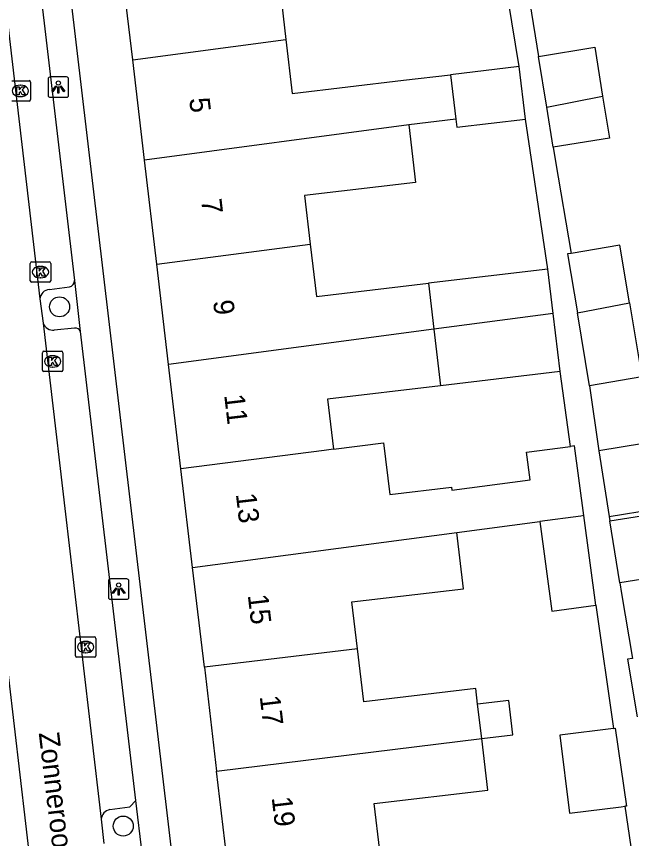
# Model space of a CAD drawing. Extents: x 162250 to 162654, y 380744 to 381605.
# Drawn here: x 162453.35 to 162483.45, y 381060.02 to 381100.24 of the extents above; entities that cross this region are included whole.
import ezdxf

# ---------------------------------------------------------------- set-up
doc = ezdxf.new("R2010")
doc.units = 0
for name, color, linetype in [('IMGEO_Boom', 7, 'Continuous'), ('IMGEO_Kolk', 7, 'Continuous'), ('IMGEO_Lichtpunt', 7, 'Continuous'), ('IMGEO_Openbare_ruimte_label', 7, 'Continuous'), ('IMGEO_Pand', 7, 'Continuous'), ('IMGEO_Pand_nummerreeks', 7, 'Continuous'), ('IMGEO_Parkeervlak_open', 7, 'Continuous'), ('IMGEO_Rijbaan_lokaal_open', 7, 'Continuous'), ('IMGEO_Voetpad_open', 7, 'Continuous')]:
    doc.layers.add(name, color=color, linetype=linetype)

msp = doc.modelspace()

# ---------------------------------------------------------------- linework, layer by layer
at = {"layer": 'IMGEO_Boom'}
for centre in [(162455.456, 381086.033), (162458.571, 381060.628)]:
    msp.add_circle(centre, 0.489, dxfattribs=at)
at = {"layer": 'IMGEO_Kolk'}
for p, q in [((162453.112, 381097.098), (162453.964, 381097.098)), ((162454.038, 381097.024), (162454.038, 381096.172)), ((162453.525, 381096.878), (162453.55, 381096.878)), ((162453.964, 381096.098), (162453.112, 381096.098)), ((162453.548, 381096.318), (162453.523, 381096.318)), ((162454.021, 381087.307), (162454.021, 381088.159)), ((162454.096, 381088.233), (162454.948, 381088.233)), ((162455.022, 381088.159), (162455.022, 381087.307)), ((162454.509, 381088.013), (162454.534, 381088.013)), ((162454.948, 381087.233), (162454.096, 381087.233)), ((162454.532, 381087.453), (162454.507, 381087.453)), ((162454.616, 381082.937), (162454.616, 381083.789)), ((162454.691, 381083.863), (162455.543, 381083.863)), ((162455.104, 381083.643), (162455.129, 381083.643)), ((162455.617, 381083.789), (162455.617, 381082.937)), ((162455.543, 381082.863), (162454.691, 381082.863)), ((162455.127, 381083.083), (162455.102, 381083.083)), ((162456.234, 381068.959), (162456.234, 381069.811)), ((162456.309, 381069.885), (162457.161, 381069.885)), ((162456.722, 381069.665), (162456.747, 381069.665)), ((162457.235, 381069.811), (162457.235, 381068.959)), ((162457.161, 381068.885), (162456.309, 381068.885)), ((162456.745, 381069.105), (162456.72, 381069.105))]:
    msp.add_line(p, q, dxfattribs=at)
for points in [[(162453.112, 381097.098), (162453.964, 381097.098)], [(162454.038, 381097.024), (162454.038, 381096.172)], [(162453.358, 381096.798), (162453.481, 381096.798), (162453.481, 381096.647), (162453.611, 381096.798), (162453.775, 381096.798), (162453.629, 381096.647), (162453.782, 381096.398), (162453.63, 381096.398), (162453.545, 381096.562), (162453.481, 381096.495), (162453.481, 381096.398), (162453.358, 381096.398), (162453.358, 381096.798)], [(162453.964, 381096.098), (162453.112, 381096.098)], [(162454.021, 381087.307), (162454.021, 381088.159)], [(162454.096, 381088.233), (162454.948, 381088.233)], [(162455.022, 381088.159), (162455.022, 381087.307)], [(162454.342, 381087.933), (162454.465, 381087.933), (162454.465, 381087.782), (162454.595, 381087.933), (162454.759, 381087.933), (162454.613, 381087.782), (162454.766, 381087.533), (162454.614, 381087.533), (162454.529, 381087.697), (162454.465, 381087.63), (162454.465, 381087.533), (162454.342, 381087.533), (162454.342, 381087.933)], [(162454.948, 381087.233), (162454.096, 381087.233)], [(162454.616, 381082.937), (162454.616, 381083.789)], [(162454.691, 381083.863), (162455.543, 381083.863)], [(162455.617, 381083.789), (162455.617, 381082.937)], [(162454.937, 381083.563), (162455.06, 381083.563), (162455.06, 381083.412), (162455.19, 381083.563), (162455.354, 381083.563), (162455.208, 381083.412), (162455.361, 381083.163), (162455.209, 381083.163), (162455.124, 381083.327), (162455.06, 381083.26), (162455.06, 381083.163), (162454.937, 381083.163), (162454.937, 381083.563)], [(162455.543, 381082.863), (162454.691, 381082.863)], [(162456.234, 381068.959), (162456.234, 381069.811)], [(162456.309, 381069.885), (162457.161, 381069.885)], [(162456.555, 381069.585), (162456.678, 381069.585), (162456.678, 381069.434), (162456.808, 381069.585), (162456.972, 381069.585), (162456.826, 381069.434), (162456.979, 381069.185), (162456.827, 381069.185), (162456.742, 381069.349), (162456.678, 381069.282), (162456.678, 381069.185), (162456.555, 381069.185), (162456.555, 381069.585)], [(162457.235, 381069.811), (162457.235, 381068.959)], [(162457.161, 381068.885), (162456.309, 381068.885)]]:
    msp.add_lwpolyline(points, dxfattribs=at)
for centre, start, end in [((162453.962, 381097.022), 1.552, 88.448), ((162453.962, 381097.022), 1.552, 88.448), ((162453.962, 381096.174), 271.552, 358.448), ((162453.962, 381096.174), 271.552, 358.448), ((162454.098, 381088.157), 91.552, 178.448), ((162454.098, 381088.157), 91.552, 178.448), ((162454.946, 381088.157), 1.552, 88.448), ((162454.946, 381088.157), 1.552, 88.448), ((162454.098, 381087.309), 181.552, 268.448), ((162454.098, 381087.309), 181.552, 268.448), ((162454.946, 381087.309), 271.552, 358.448), ((162454.946, 381087.309), 271.552, 358.448), ((162454.693, 381083.787), 91.552, 178.448), ((162454.693, 381083.787), 91.552, 178.448), ((162455.541, 381083.787), 1.552, 88.448), ((162455.541, 381083.787), 1.552, 88.448), ((162454.693, 381082.939), 181.552, 268.448), ((162454.693, 381082.939), 181.552, 268.448), ((162455.541, 381082.939), 271.552, 358.448), ((162455.541, 381082.939), 271.552, 358.448), ((162456.311, 381069.809), 91.552, 178.448), ((162456.311, 381069.809), 91.552, 178.448), ((162457.159, 381069.809), 1.552, 88.448), ((162457.159, 381069.809), 1.552, 88.448), ((162456.311, 381068.961), 181.552, 268.448), ((162456.311, 381068.961), 181.552, 268.448), ((162457.159, 381068.961), 271.552, 358.448), ((162457.159, 381068.961), 271.552, 358.448)]:
    msp.add_arc(centre, 0.0765, start, end, dxfattribs=at)
for centre, major_axis, ratio, start_param, end_param in [((162453.524, 381096.598), (-0.387, 0.002), 0.722429, 4.712389, 7.853982), ((162453.549, 381096.598), (-0.39, 0.002), 0.717154, 1.570796, 4.712389), ((162454.508, 381087.733), (-0.387, 0.002), 0.722429, 4.712389, 7.853982), ((162454.533, 381087.733), (-0.39, 0.002), 0.717154, 1.570796, 4.712389), ((162455.103, 381083.363), (-0.387, 0.002), 0.722429, 4.712389, 7.853982), ((162455.128, 381083.363), (-0.39, 0.002), 0.717154, 1.570796, 4.712389), ((162456.721, 381069.385), (-0.387, 0.002), 0.722429, 4.712389, 7.853982), ((162456.746, 381069.385), (-0.39, 0.002), 0.717154, 1.570796, 4.712389)]:
    msp.add_ellipse(centre, major_axis=major_axis, ratio=ratio, start_param=start_param, end_param=end_param, dxfattribs=at)
at = {"layer": 'IMGEO_Lichtpunt'}
for p, q in [((162454.898, 381097.185), (162454.898, 381096.378)), ((162454.898, 381097.185), (162454.898, 381096.378)), ((162455.8, 381097.28), (162454.992, 381097.28)), ((162455.8, 381097.28), (162454.992, 381097.28)), ((162455.894, 381096.378), (162455.894, 381097.185)), ((162455.894, 381096.378), (162455.894, 381097.185)), ((162454.992, 381096.284), (162455.8, 381096.284)), ((162454.992, 381096.284), (162455.8, 381096.284)), ((162457.85, 381072.625), (162457.85, 381071.818)), ((162457.85, 381072.625), (162457.85, 381071.818)), ((162458.752, 381072.72), (162457.944, 381072.72)), ((162458.752, 381072.72), (162457.944, 381072.72)), ((162458.846, 381071.818), (162458.846, 381072.625)), ((162458.846, 381071.818), (162458.846, 381072.625)), ((162457.944, 381071.724), (162458.752, 381071.724)), ((162457.944, 381071.724), (162458.752, 381071.724))]:
    msp.add_line(p, q, dxfattribs=at)
for points in [[(162455.272, 381096.849), (162455.311, 381096.821), (162455.123, 381096.559), (162455.085, 381096.586), (162455.272, 381096.849)], [(162455.374, 381096.801), (162455.421, 381096.801), (162455.421, 381096.479), (162455.374, 381096.479), (162455.374, 381096.801)], [(162455.484, 381096.821), (162455.522, 381096.848), (162455.709, 381096.586), (162455.67, 381096.558), (162455.484, 381096.821)], [(162458.224, 381072.289), (162458.263, 381072.261), (162458.075, 381071.999), (162458.037, 381072.026), (162458.224, 381072.289)], [(162458.326, 381072.241), (162458.373, 381072.241), (162458.373, 381071.919), (162458.326, 381071.919), (162458.326, 381072.241)], [(162458.436, 381072.261), (162458.474, 381072.288), (162458.661, 381072.026), (162458.622, 381071.998), (162458.436, 381072.261)]]:
    msp.add_lwpolyline(points, dxfattribs=at)
for centre in [(162455.397, 381096.983), (162458.349, 381072.423)]:
    msp.add_circle(centre, 0.0994, dxfattribs=at)
for centre, start, end in [((162454.992, 381097.185), 90, 180), ((162454.992, 381097.185), 90, 180), ((162455.8, 381097.185), 0, 90), ((162455.8, 381097.185), 0, 90), ((162454.992, 381096.378), 180, 270), ((162454.992, 381096.378), 180, 270), ((162455.8, 381096.378), 270, 0), ((162455.8, 381096.378), 270, 360), ((162457.944, 381072.625), 90, 180), ((162457.944, 381072.625), 90, 180), ((162458.752, 381072.625), 0, 90), ((162458.752, 381072.625), 0, 90), ((162457.944, 381071.818), 180, 270), ((162457.944, 381071.818), 180, 270), ((162458.752, 381071.818), 270, 0), ((162458.752, 381071.818), 270, 360)]:
    msp.add_arc(centre, 0.0946, start, end, dxfattribs=at)
at = {"layer": 'IMGEO_Pand'}
for points in [[(162459.036, 381098.119), (162458.446, 381103.113)], [(162471.726, 381102.055), (162466.261, 381101.409), (162466.532, 381099.118)], [(162459.036, 381098.119), (162466.532, 381099.118)], [(162466.532, 381099.118), (162466.845, 381096.472), (162472.288, 381097.116), (162474.591, 381097.388)], [(162478.902, 381098.285), (162481.647, 381098.73), (162482.035, 381096.338)], [(162459.616, 381093.204), (162459.036, 381098.119)], [(162479.303, 381095.809), (162478.902, 381098.285)], [(162477.953, 381097.785), (162474.591, 381097.388)], [(162478.256, 381095.214), (162477.953, 381097.785)], [(162474.591, 381097.388), (162474.848, 381095.215)], [(162479.303, 381095.809), (162482.035, 381096.338)], [(162482.035, 381096.338), (162482.367, 381094.284), (162479.622, 381093.838)], [(162479.622, 381093.838), (162479.303, 381095.809)], [(162472.545, 381094.942), (162459.616, 381093.204)], [(162472.545, 381094.942), (162472.879, 381092.116), (162467.448, 381091.474), (162467.728, 381089.103)], [(162474.848, 381095.215), (162472.545, 381094.942)], [(162474.848, 381095.215), (162474.895, 381094.817), (162478.256, 381095.214)], [(162460.216, 381088.123), (162459.616, 381093.204)], [(162460.216, 381088.123), (162467.728, 381089.103)], [(162467.728, 381089.103), (162468.031, 381086.541), (162473.512, 381087.189)], [(162483.351, 381086.235), (162482.879, 381089.048), (162480.489, 381088.647)], [(162480.489, 381088.647), (162480.317, 381088.618), (162480.799, 381085.742)], [(162460.795, 381083.216), (162460.216, 381088.123)], [(162479.361, 381087.881), (162473.512, 381087.189)], [(162479.617, 381085.712), (162479.361, 381087.881)], [(162473.512, 381087.189), (162473.778, 381084.938)], [(162480.799, 381085.742), (162483.351, 381086.235)], [(162483.351, 381086.235), (162483.959, 381082.603), (162481.397, 381082.174)], [(162479.617, 381085.712), (162473.778, 381084.938)], [(162479.954, 381082.863), (162479.617, 381085.712)], [(162481.397, 381082.174), (162480.799, 381085.742)], [(162473.778, 381084.938), (162460.795, 381083.216)], [(162473.778, 381084.938), (162474.105, 381082.172)], [(162461.397, 381078.111), (162460.795, 381083.216)], [(162479.954, 381082.863), (162474.105, 381082.172)], [(162474.105, 381082.172), (162468.573, 381081.518), (162468.863, 381079.068)], [(162468.863, 381079.068), (162471.318, 381079.383), (162471.617, 381076.852), (162474.641, 381077.209), (162474.659, 381077.061), (162478.486, 381077.568), (162478.307, 381078.92), (162480.465, 381079.205)], [(162481.114, 381075.817), (162480.662, 381079.231), (162480.465, 381079.205)], [(162482.358, 381075.776), (162484.55, 381076.127), (162484.037, 381079.338), (162481.845, 381078.988)], [(162468.863, 381079.068), (162468.408, 381079.01), (162461.397, 381078.111)], [(162481.845, 381078.988), (162482.358, 381075.776)], [(162461.968, 381073.281), (162461.397, 381078.111)], [(162481.114, 381075.817), (162480.971, 381075.798), (162478.961, 381075.532)], [(162481.695, 381071.428), (162481.114, 381075.817)], [(162482.392, 381075.566), (162484.24, 381075.861), (162484.725, 381072.823), (162482.877, 381072.528)], [(162482.877, 381072.528), (162482.392, 381075.566)], [(162474.903, 381074.994), (162478.961, 381075.532)], [(162478.961, 381075.532), (162479.543, 381071.143), (162481.695, 381071.428)], [(162461.968, 381073.281), (162474.903, 381074.994)], [(162470.034, 381069.296), (162469.762, 381071.594), (162475.229, 381072.24), (162474.903, 381074.994)], [(162462.543, 381068.404), (162461.968, 381073.281)], [(162470.034, 381069.296), (162462.543, 381068.404)], [(162475.918, 381066.591), (162475.828, 381067.352), (162470.34, 381066.703), (162470.034, 381069.296)], [(162483.492, 381068.833), (162483.251, 381068.793), (162483.723, 381065.976)], [(162462.543, 381068.404), (162463.144, 381063.31)], [(162476.118, 381064.904), (162477.648, 381065.092), (162477.449, 381066.772), (162475.918, 381066.591)], [(162476.118, 381064.904), (162475.918, 381066.591)], [(162482.569, 381065.402), (162479.938, 381065.079), (162480.407, 381061.26), (162482.941, 381061.571), (162483.122, 381061.593)], [(162482.569, 381065.402), (162482.645, 381065.411), (162483.21, 381061.604), (162483.122, 381061.593)], [(162463.144, 381063.31), (162476.118, 381064.904)], [(162471.133, 381059.41), (162470.858, 381061.733), (162476.415, 381062.39), (162476.118, 381064.904)], [(162463.71, 381058.519), (162463.144, 381063.31)]]:
    msp.add_lwpolyline(points, dxfattribs=at)
at = {"layer": 'IMGEO_Parkeervlak_open'}
for points in [[(162454.957, 381086.876), (162455.94, 381087.003)], [(162456.19, 381084.996), (162455.198, 381084.887)], [(162457.924, 381061.431), (162458.888, 381061.572), (162459.19, 381061.88)]]:
    msp.add_lwpolyline(points, dxfattribs=at)
for centre, radius, start, end in [((162455.852, 381087.335), 0.343, 284.8564, 357.1616), ((162454.972, 381086.401), 0.475, 91.8302, 178.0451), ((162455.157, 381085.43), 0.545, 200.5421, 274.3139), ((162456.222, 381084.705), 0.293, 24.8931, 96.2819), ((162458.019, 381060.906), 0.533, 100.2407, 174.4211)]:
    msp.add_arc(centre, radius, start, end, dxfattribs=at)
at = {"layer": 'IMGEO_Rijbaan_lokaal_open'}
for points in [[(162451.771, 381109.645), (162454.497, 381086.417)], [(162454.497, 381086.417), (162454.647, 381085.239)], [(162454.647, 381085.239), (162457.488, 381060.958)], [(162455.466, 381046.471), (162452.689, 381070.28)], [(162457.488, 381060.958), (162457.625, 381059.774)]]:
    msp.add_lwpolyline(points, dxfattribs=at)
at = {"layer": 'IMGEO_Voetpad_open'}
for points in [[(162487.135, 381112.449), (162476.937, 381110.416), (162478.902, 381098.285)], [(162456.195, 381087.318), (162453.62, 381109.192)], [(162455.21, 381107.834), (162462.62, 381045.107), (162467.864, 381000), (162469.785, 380983.331)], [(162477.953, 381097.785), (162476.332, 381107.648)], [(162479.361, 381087.881), (162478.256, 381095.214)], [(162479.622, 381093.838), (162479.736, 381093.135), (162480.489, 381088.647)], [(162456.488, 381084.828), (162456.195, 381087.318)], [(162459.19, 381061.88), (162456.488, 381084.828)], [(162480.465, 381079.205), (162479.954, 381082.863)], [(162481.397, 381082.174), (162481.845, 381078.988)], [(162482.358, 381075.776), (162482.392, 381075.566)], [(162482.877, 381072.528), (162482.96, 381072.01), (162483.492, 381068.833)], [(162481.695, 381071.428), (162482.569, 381065.402)], [(162459.504, 381059.297), (162459.19, 381061.88)], [(162483.122, 381061.593), (162483.41, 381059.609)]]:
    msp.add_lwpolyline(points, dxfattribs=at)

# ---------------------------------------------------------------- texts
at = {"layer": 'IMGEO_Openbare_ruimte_label'}
msp.add_text('Zonneroosstraat', height=1, rotation=276.8337, dxfattribs=at).set_placement((162454.434, 381065.18))
at = {"layer": 'IMGEO_Pand_nummerreeks'}
for s, rotation, p in [('5', 276.7316, (162461.797, 381096.221)), ('7', 276.7316, (162462.381, 381091.27)), ('9', 276.7316, (162462.966, 381086.319)), ('11', 276.732, (162463.51, 381081.712)), ('13', 276.732, (162464.081, 381076.874)), ('15', 276.7316, (162464.665, 381071.923)), ('17', 276.732, (162465.249, 381066.972)), ('19', 276.7316, (162465.834, 381062.021))]:
    msp.add_text(s, height=1, rotation=rotation, dxfattribs=at).set_placement(p)

doc.saveas('drawing.dxf')
